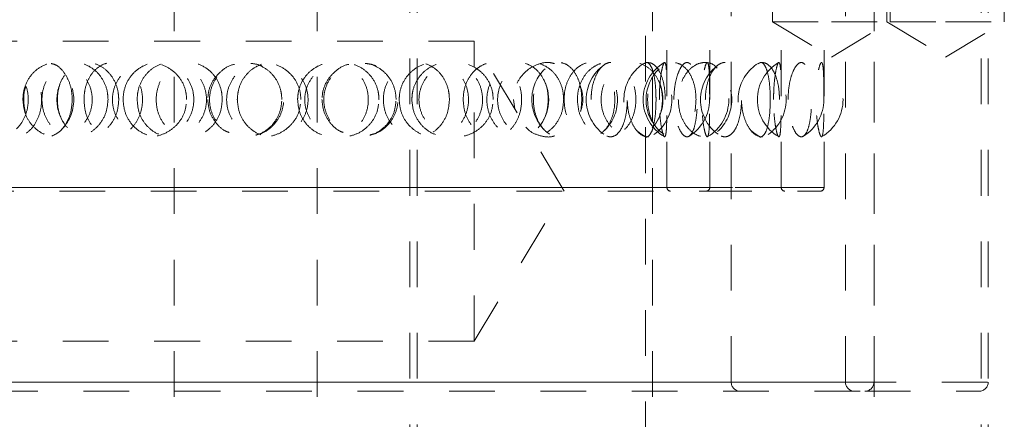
# Model space of a CAD drawing. Header units: inches. Extents: x 220 to 877, y 4 to 174.
# Tile 411 of 656: x 454.701 to 456.856, y 134.212 to 135.086. Entities that reach past the tile are written whole.
import ezdxf

# ---------------------------------------------------------------- set-up
doc = ezdxf.new("R2010")
doc.units = ezdxf.units.IN
doc.header["$LTSCALE"] = 0.5
doc.header["$MEASUREMENT"] = 0
doc.linetypes.add('HIDDEN', pattern=[0.225, 0.15, -0.075])
doc.layers.add('DSS-M-S', color=53, linetype='Continuous')
doc.layers.add('SVD-M-S', color=8, linetype='Continuous')

msp = doc.modelspace()

# ---------------------------------------------------------------- linework, layer by layer
at = {"layer": 'DSS-M-S', "linetype": 'HIDDEN', "lineweight": 18}
for p, q in [((456.11749, 134.7186), (456.11749, 138.70285)), ((456.36749, 134.7186), (456.36749, 138.70285)), ((456.21124, 134.7186), (456.21124, 138.46072)), ((456.46124, 134.7186), (456.46124, 138.46072)), ((456.25812, 134.29322), (456.25812, 138.44072)), ((456.50812, 134.29322), (456.50812, 138.44072)), ((455.03937, 135.96072), (455.03937, 133.46072)), ((455.35187, 133.46072), (455.35187, 135.96072)), ((456.34875, 135.96072), (456.34875, 135.08072)), ((456.57062, 134.29322), (456.57062, 135.96072)), ((456.57062, 133.46072), (456.57062, 135.96072)), ((456.59875, 135.96072), (456.59875, 135.08072)), ((456.60575, 135.08072), (456.60575, 135.96072)), ((456.85575, 135.08072), (456.85575, 135.96072)), ((455.55512, 135.40072), (455.55512, 133.46072)), ((456.08612, 133.46072), (456.08612, 135.40072)), ((456.80512, 135.40072), (456.80512, 133.46072)), ((456.34875, 135.08072), (456.47725, 135.08072)), ((456.34875, 135.08072), (456.47725, 135.00351)), ((456.47725, 135.08072), (456.60575, 135.08072)), ((456.47725, 135.00351), (456.60575, 135.08072)), ((456.59875, 135.08072), (456.72725, 135.00351)), ((456.60575, 135.08072), (456.72725, 135.08072)), ((456.72725, 135.08072), (456.85575, 135.08072)), ((456.72725, 135.00351), (456.85575, 135.08072)), ((455.69562, 135.03882), (453.19562, 135.03882)), ((455.69562, 134.38262), (455.69562, 135.03882)), ((455.89276, 134.71072), (455.69562, 135.03882)), ((455.78145, 134.91072), (455.78471, 134.89055)), ((456.05241, 134.84273), (456.05753, 134.83822)), ((456.05753, 134.83822), (456.06713, 134.83131)), ((456.30241, 134.84273), (456.30753, 134.83822)), ((456.30753, 134.83822), (456.31713, 134.83131)), ((456.2108, 134.7186), (454.18044, 134.7186)), ((456.11706, 134.7186), (454.27418, 134.7186)), ((456.4608, 134.7186), (454.43044, 134.7186)), ((456.36706, 134.7186), (454.52418, 134.7186)), ((454.18787, 134.71072), (456.20337, 134.71072)), ((455.69562, 134.38262), (455.89276, 134.71072)), ((456.20337, 134.71072), (456.45337, 134.71072)), ((453.19562, 134.38262), (455.69562, 134.38262)), ((456.56885, 134.29322), (453.82238, 134.29322)), ((456.81885, 134.29322), (454.07238, 134.29322)), ((456.25768, 134.29322), (454.13355, 134.29322)), ((456.50768, 134.29322), (454.38355, 134.29322)), ((453.84062, 134.27322), (456.55062, 134.27322)), ((456.55062, 134.27322), (456.80062, 134.27322))]:
    msp.add_line(p, q, dxfattribs=at)
for centre, radius, start, end in [((454.7257, 134.91072), 0.09375, 313.91497, 46.07679), ((455.91554, 134.91072), 0.09375, 133.78804, 180), ((456.03458, 134.91072), 0.09375, 125.68549, 180), ((455.91554, 134.91072), 0.09375, 311.82247, 48.00766), ((456.11695, 134.91072), 0.09375, 122.22821, 216.89564), ((456.15906, 134.91072), 0.09375, 120.36347, 180), ((456.16554, 134.91072), 0.09375, 133.78804, 180), ((456.03458, 134.91072), 0.09375, 305.28656, 54.85423), ((456.11695, 134.91072), 0.09375, 301.91663, 58.05065), ((456.28458, 134.91072), 0.09375, 125.68549, 180), ((456.15906, 134.91072), 0.09375, 300.52222, 59.60453), ((456.16554, 134.91072), 0.09375, 311.82247, 48.00766), ((456.36695, 134.91072), 0.09375, 122.22821, 216.89564), ((456.40906, 134.91072), 0.09375, 120.36347, 180), ((456.28458, 134.91072), 0.09375, 305.28656, 54.85423), ((456.36695, 134.91072), 0.09375, 301.91663, 58.05065), ((456.40906, 134.91072), 0.09375, 300.52222, 59.60453), ((454.8762, 134.91072), 0.09375, 145.50835, 180), ((455.76503, 134.91072), 0.09375, 324.82754, 34.34241), ((456.01503, 134.91072), 0.09375, 324.82754, 34.34241), ((454.8762, 134.91072), 0.09375, 180, 214.33249), ((455.91554, 134.91072), 0.09375, 180, 225.7375), ((456.03458, 134.91072), 0.09375, 180, 233.87911), ((456.15906, 134.91072), 0.09375, 180, 239.42004), ((456.16554, 134.91072), 0.09375, 180, 225.7375), ((456.28458, 134.91072), 0.09375, 180, 233.87911), ((456.40906, 134.91072), 0.09375, 180, 239.42004), ((456.12537, 134.7186), 0.00787, 180, 270), ((456.20337, 134.7186), 0.00787, 270, 0), ((456.37537, 134.7186), 0.00787, 180, 270), ((456.45337, 134.7186), 0.00787, 270, 0), ((456.27812, 134.29322), 0.02, 180, 270), ((456.52812, 134.29322), 0.02, 180, 270), ((456.55062, 134.29322), 0.02, 270, 0), ((456.80062, 134.29322), 0.02, 270, 0)]:
    msp.add_arc(centre, radius, start, end, dxfattribs=at)
for points, knots in [([(454.59174, 134.91072), (454.59242, 134.90145), (454.59378, 134.88289), (454.60453, 134.85823), (454.62057, 134.83977), (454.64067, 134.82967), (454.66228, 134.82876), (454.68313, 134.8367), (454.7011, 134.85255), (454.7142, 134.87484), (454.72066, 134.90149), (454.7193, 134.9296), (454.71003, 134.95574), (454.69409, 134.97655), (454.67385, 134.98951), (454.65207, 134.99339), (454.63126, 134.98823), (454.61332, 134.9748), (454.5999, 134.9544), (454.59277, 134.93184), (454.59203, 134.91677), (454.59174, 134.91072)], [0, 0, 0, 0, 0.0552249, 0.1104704, 0.165214, 0.2186361, 0.2707982, 0.3223731, 0.3742905, 0.4272857, 0.4816, 0.5369225, 0.5925461, 0.647628, 0.7015034, 0.7540234, 0.805689, 0.857398, 0.9099917, 0.9638893, 1, 1, 1, 1]), ([(454.63781, 134.91072), (454.63835, 134.90174), (454.63943, 134.88377), (454.64791, 134.85982), (454.66071, 134.84136), (454.6774, 134.83037), (454.69636, 134.82834), (454.71549, 134.83585), (454.73222, 134.85216), (454.74418, 134.87521), (454.74977, 134.902), (454.74849, 134.92936), (454.74076, 134.95446), (454.72759, 134.97487), (454.71048, 134.98846), (454.6914, 134.99349), (454.67264, 134.98905), (454.65639, 134.9754), (454.64457, 134.95424), (454.63862, 134.93134), (454.63803, 134.91645), (454.63781, 134.91072)], [0, 0, 0, 0, 0.05221572, 0.10441149, 0.15705743, 0.21086104, 0.26571001, 0.32108448, 0.37626637, 0.43057977, 0.48367794, 0.53577566, 0.58757998, 0.63991837, 0.69333725, 0.74788998, 0.80316854, 0.85849364, 0.91314705, 0.96664291, 1, 1, 1, 1]), ([(454.70803, 134.91072), (454.70881, 134.90174), (454.71038, 134.88377), (454.72258, 134.85982), (454.74077, 134.84136), (454.7641, 134.83037), (454.7901, 134.82834), (454.81583, 134.83585), (454.83796, 134.85216), (454.85358, 134.87521), (454.86082, 134.902), (454.85917, 134.92936), (454.84912, 134.95446), (454.83186, 134.97487), (454.80914, 134.98846), (454.78335, 134.99349), (454.75749, 134.98905), (454.73467, 134.9754), (454.71779, 134.95424), (454.7092, 134.93134), (454.70835, 134.91645), (454.70803, 134.91072)], [0, 0, 0, 0, 0.0522157, 0.1044115, 0.1570574, 0.210861, 0.26571, 0.3210845, 0.3762664, 0.4305798, 0.4836779, 0.5357757, 0.58758, 0.6399184, 0.6933372, 0.74789, 0.8031685, 0.8584936, 0.913147, 0.9666429, 1, 1, 1, 1]), ([(454.89433, 134.91072), (454.89347, 134.90145), (454.89176, 134.88289), (454.87844, 134.85823), (454.85903, 134.83977), (454.83545, 134.82967), (454.81096, 134.82876), (454.78812, 134.8367), (454.76903, 134.85255), (454.75545, 134.87484), (454.74885, 134.90149), (454.75023, 134.9296), (454.75974, 134.95574), (454.7764, 134.97655), (454.79819, 134.98951), (454.82242, 134.99339), (454.84639, 134.98823), (454.86775, 134.9748), (454.88415, 134.9544), (454.89304, 134.93184), (454.89396, 134.91677), (454.89433, 134.91072)], [0, 0, 0, 0, 0.0552249, 0.1104704, 0.165214, 0.2186361, 0.2707982, 0.3223731, 0.3742905, 0.4272857, 0.4816, 0.5369225, 0.5925461, 0.647628, 0.7015034, 0.7540234, 0.805689, 0.857398, 0.9099917, 0.9638893, 1, 1, 1, 1]), ([(454.76992, 134.98956), (454.77306, 134.98889), (454.78204, 134.98696), (454.7956, 134.97453), (454.80815, 134.95447), (454.81501, 134.93183), (454.81572, 134.91677), (454.81601, 134.91072)], [0, 0, 0, 0, 0.1252189, 0.358011, 0.5947859, 0.837431, 1, 1, 1, 1]), ([(454.91785, 134.91072), (454.91708, 134.90174), (454.91555, 134.88377), (454.90376, 134.85982), (454.88653, 134.84136), (454.86504, 134.83037), (454.84184, 134.82834), (454.81966, 134.83585), (454.80117, 134.85216), (454.78844, 134.87521), (454.78262, 134.902), (454.78394, 134.92936), (454.79205, 134.95446), (454.80622, 134.97487), (454.82536, 134.98846), (454.84779, 134.99349), (454.87105, 134.98905), (454.89226, 134.9754), (454.90836, 134.95424), (454.91671, 134.93134), (454.91753, 134.91645), (454.91785, 134.91072)], [0, 0, 0, 0, 0.0522157, 0.1044115, 0.1570574, 0.210861, 0.26571, 0.3210845, 0.3762664, 0.4305798, 0.4836779, 0.5357757, 0.58758, 0.6399184, 0.6933372, 0.74789, 0.8031685, 0.8584936, 0.913147, 0.9666429, 1, 1, 1, 1]), ([(454.84174, 134.91072), (454.84242, 134.90145), (454.84378, 134.88289), (454.85453, 134.85823), (454.87057, 134.83977), (454.89067, 134.82967), (454.91228, 134.82876), (454.93313, 134.8367), (454.9511, 134.85255), (454.9642, 134.87484), (454.97066, 134.90149), (454.9693, 134.9296), (454.96003, 134.95574), (454.94409, 134.97655), (454.92385, 134.98951), (454.90207, 134.99339), (454.88126, 134.98823), (454.86332, 134.9748), (454.8499, 134.9544), (454.84277, 134.93184), (454.84203, 134.91677), (454.84174, 134.91072)], [0, 0, 0, 0, 0.0552249, 0.1104704, 0.165214, 0.2186361, 0.2707982, 0.3223731, 0.3742905, 0.4272857, 0.4816, 0.5369225, 0.5925461, 0.647628, 0.7015034, 0.7540234, 0.805689, 0.857398, 0.9099917, 0.9638893, 1, 1, 1, 1]), ([(455.06641, 134.91072), (455.06552, 134.90174), (455.06375, 134.88377), (455.05001, 134.85982), (455.02978, 134.84136), (455.00424, 134.83037), (454.97628, 134.82834), (454.94914, 134.83585), (454.9262, 134.85216), (454.91022, 134.87521), (454.90287, 134.902), (454.90454, 134.92936), (454.91476, 134.95446), (454.93249, 134.97487), (454.95616, 134.98846), (454.98349, 134.99349), (455.01142, 134.98905), (455.03653, 134.9754), (455.05539, 134.95424), (455.06509, 134.93134), (455.06604, 134.91645), (455.06641, 134.91072)], [0, 0, 0, 0, 0.0522157, 0.1044115, 0.1570574, 0.210861, 0.26571, 0.3210845, 0.3762664, 0.4305798, 0.4836779, 0.5357757, 0.58758, 0.6399184, 0.6933372, 0.74789, 0.8031685, 0.8584936, 0.913147, 0.9666429, 1, 1, 1, 1]), ([(454.92726, 134.91072), (454.92812, 134.90145), (454.92985, 134.88289), (454.9434, 134.85823), (454.96341, 134.83977), (454.98812, 134.82967), (455.01429, 134.82876), (455.03917, 134.8367), (455.06033, 134.85255), (455.0756, 134.87484), (455.08309, 134.90149), (455.08151, 134.9296), (455.07076, 134.95574), (455.05211, 134.97655), (455.02814, 134.98951), (455.00198, 134.99339), (454.9766, 134.98823), (454.95439, 134.9748), (454.93758, 134.9544), (454.92857, 134.93184), (454.92763, 134.91677), (454.92726, 134.91072)], [0, 0, 0, 0, 0.0552249, 0.1104704, 0.165214, 0.2186361, 0.2707982, 0.3223731, 0.3742905, 0.4272857, 0.4816, 0.5369225, 0.5925461, 0.647628, 0.7015034, 0.7540234, 0.805689, 0.857398, 0.9099917, 0.9638893, 1, 1, 1, 1]), ([(454.95803, 134.91072), (454.95881, 134.90174), (454.96038, 134.88377), (454.97258, 134.85982), (454.99077, 134.84136), (455.0141, 134.83037), (455.0401, 134.82834), (455.06583, 134.83585), (455.08796, 134.85216), (455.10358, 134.87521), (455.11082, 134.902), (455.10917, 134.92936), (455.09912, 134.95446), (455.08186, 134.97487), (455.05914, 134.98846), (455.03335, 134.99349), (455.00749, 134.98905), (454.98467, 134.9754), (454.96779, 134.95424), (454.9592, 134.93134), (454.95835, 134.91645), (454.95803, 134.91072)], [0, 0, 0, 0, 0.0522157, 0.1044115, 0.1570574, 0.210861, 0.26571, 0.3210845, 0.3762664, 0.4305798, 0.4836779, 0.5357757, 0.58758, 0.6399184, 0.6933372, 0.74789, 0.8031685, 0.8584936, 0.913147, 0.9666429, 1, 1, 1, 1]), ([(455.14433, 134.91072), (455.14347, 134.90145), (455.14176, 134.88289), (455.12844, 134.85823), (455.10903, 134.83977), (455.08545, 134.82967), (455.06096, 134.82876), (455.03812, 134.8367), (455.01903, 134.85255), (455.00545, 134.87484), (454.99885, 134.90149), (455.00023, 134.9296), (455.00974, 134.95574), (455.0264, 134.97655), (455.04819, 134.98951), (455.07242, 134.99339), (455.09639, 134.98823), (455.11775, 134.9748), (455.13415, 134.9544), (455.14304, 134.93184), (455.14396, 134.91677), (455.14433, 134.91072)], [0, 0, 0, 0, 0.0552249, 0.1104704, 0.165214, 0.2186361, 0.2707982, 0.3223731, 0.3742905, 0.4272857, 0.4816, 0.5369225, 0.5925461, 0.647628, 0.7015034, 0.7540234, 0.805689, 0.857398, 0.9099917, 0.9638893, 1, 1, 1, 1]), ([(455.17132, 134.98793), (455.17042, 134.98781), (455.16012, 134.98633), (455.14278, 134.9748), (455.12361, 134.9544), (455.11389, 134.93132), (455.11293, 134.91644), (455.11256, 134.91072)], [0, 0, 0, 0, 0.02629623, 0.29998348, 0.57034791, 0.83498613, 1, 1, 1, 1]), ([(455.27475, 134.91072), (455.27385, 134.90145), (455.27205, 134.88289), (455.25796, 134.85823), (455.23725, 134.83977), (455.2118, 134.82967), (455.18503, 134.82876), (455.15974, 134.8367), (455.13834, 134.85255), (455.12297, 134.87484), (455.11546, 134.90149), (455.11703, 134.9296), (455.12784, 134.95574), (455.14664, 134.97655), (455.17093, 134.98951), (455.1976, 134.99339), (455.22365, 134.98823), (455.24657, 134.9748), (455.264, 134.9544), (455.27338, 134.93184), (455.27436, 134.91677), (455.27475, 134.91072)], [0, 0, 0, 0, 0.0552249, 0.1104704, 0.165214, 0.2186361, 0.2707982, 0.3223731, 0.3742905, 0.4272857, 0.4816, 0.5369225, 0.5925461, 0.647628, 0.7015034, 0.7540234, 0.805689, 0.857398, 0.9099917, 0.9638893, 1, 1, 1, 1]), ([(455.31641, 134.91072), (455.31552, 134.90174), (455.31375, 134.88377), (455.30001, 134.85982), (455.27978, 134.84136), (455.25424, 134.83037), (455.22628, 134.82834), (455.19914, 134.83585), (455.1762, 134.85216), (455.16022, 134.87521), (455.15287, 134.902), (455.15454, 134.92936), (455.16476, 134.95446), (455.18249, 134.97487), (455.20616, 134.98846), (455.23349, 134.99349), (455.26142, 134.98905), (455.28653, 134.9754), (455.30539, 134.95424), (455.31509, 134.93134), (455.31604, 134.91645), (455.31641, 134.91072)], [0, 0, 0, 0, 0.0522157, 0.1044115, 0.1570574, 0.210861, 0.26571, 0.3210845, 0.3762664, 0.4305798, 0.4836779, 0.5357757, 0.58758, 0.6399184, 0.6933372, 0.74789, 0.8031685, 0.8584936, 0.913147, 0.9666429, 1, 1, 1, 1]), ([(455.17726, 134.91072), (455.17812, 134.90145), (455.17985, 134.88289), (455.1934, 134.85823), (455.21341, 134.83977), (455.23812, 134.82967), (455.26429, 134.82876), (455.28917, 134.8367), (455.31033, 134.85255), (455.3256, 134.87484), (455.33309, 134.90149), (455.33151, 134.9296), (455.32076, 134.95574), (455.30211, 134.97655), (455.27814, 134.98951), (455.25198, 134.99339), (455.2266, 134.98823), (455.20439, 134.9748), (455.18758, 134.9544), (455.17857, 134.93184), (455.17763, 134.91677), (455.17726, 134.91072)], [0, 0, 0, 0, 0.0552249, 0.1104704, 0.165214, 0.2186361, 0.2707982, 0.3223731, 0.3742905, 0.4272857, 0.4816, 0.5369225, 0.5925461, 0.647628, 0.7015034, 0.7540234, 0.805689, 0.857398, 0.9099917, 0.9638893, 1, 1, 1, 1]), ([(455.21786, 134.83374), (455.22238, 134.83473), (455.23618, 134.83776), (455.25546, 134.85247), (455.27214, 134.87513), (455.27977, 134.90202), (455.27803, 134.92934), (455.26741, 134.95452), (455.249, 134.97464), (455.22781, 134.98748), (455.21278, 134.98934), (455.2069, 134.99007)], [0, 0, 0, 0, 0.0619672, 0.1892731, 0.3145754, 0.4370741, 0.5572647, 0.6767785, 0.7975244, 0.920763, 1, 1, 1, 1]), ([(455.30918, 134.91072), (455.31008, 134.90145), (455.31187, 134.88289), (455.32588, 134.85823), (455.34639, 134.83977), (455.37145, 134.82967), (455.39765, 134.82876), (455.42226, 134.8367), (455.44295, 134.85255), (455.45776, 134.87484), (455.46497, 134.90149), (455.46346, 134.9296), (455.45307, 134.95574), (455.43495, 134.97655), (455.4114, 134.98951), (455.38537, 134.99339), (455.3598, 134.98823), (455.33717, 134.9748), (455.31988, 134.9544), (455.31054, 134.93184), (455.30957, 134.91677), (455.30918, 134.91072)], [0, 0, 0, 0, 0.0552249, 0.1104704, 0.165214, 0.2186361, 0.2707982, 0.3223731, 0.3742905, 0.4272857, 0.4816, 0.5369225, 0.5925461, 0.647628, 0.7015034, 0.7540234, 0.805689, 0.857398, 0.9099917, 0.9638893, 1, 1, 1, 1]), ([(455.48732, 134.91072), (455.48646, 134.90174), (455.48475, 134.88377), (455.47144, 134.85982), (455.4517, 134.84136), (455.42653, 134.83037), (455.39865, 134.82834), (455.37124, 134.83585), (455.34781, 134.85216), (455.33135, 134.87521), (455.32374, 134.902), (455.32547, 134.92936), (455.33604, 134.95446), (455.35426, 134.97487), (455.37835, 134.98846), (455.40587, 134.99349), (455.43364, 134.98905), (455.45831, 134.9754), (455.47666, 134.95424), (455.48604, 134.93134), (455.48696, 134.91645), (455.48732, 134.91072)], [0, 0, 0, 0, 0.0522157, 0.1044115, 0.1570574, 0.210861, 0.26571, 0.3210845, 0.3762664, 0.4305798, 0.4836779, 0.5357757, 0.58758, 0.6399184, 0.6933372, 0.74789, 0.8031685, 0.8584936, 0.913147, 0.9666429, 1, 1, 1, 1]), ([(455.42132, 134.98793), (455.42042, 134.98781), (455.41012, 134.98633), (455.39278, 134.9748), (455.37361, 134.9544), (455.36389, 134.93132), (455.36293, 134.91644), (455.36256, 134.91072)], [0, 0, 0, 0, 0.0262962, 0.2999835, 0.5703479, 0.8349861, 1, 1, 1, 1]), ([(455.52475, 134.91072), (455.52385, 134.90145), (455.52205, 134.88289), (455.50796, 134.85823), (455.48725, 134.83977), (455.4618, 134.82967), (455.43503, 134.82876), (455.40974, 134.8367), (455.38834, 134.85255), (455.37297, 134.87484), (455.36546, 134.90149), (455.36703, 134.9296), (455.37784, 134.95574), (455.39664, 134.97655), (455.42093, 134.98951), (455.4476, 134.99339), (455.47365, 134.98823), (455.49657, 134.9748), (455.514, 134.9544), (455.52338, 134.93184), (455.52436, 134.91677), (455.52475, 134.91072)], [0, 0, 0, 0, 0.0552249, 0.1104704, 0.165214, 0.2186361, 0.2707982, 0.3223731, 0.3742905, 0.4272857, 0.4816, 0.5369225, 0.5925461, 0.647628, 0.7015034, 0.7540234, 0.805689, 0.857398, 0.9099917, 0.9638893, 1, 1, 1, 1]), ([(455.46786, 134.83374), (455.47238, 134.83473), (455.48618, 134.83776), (455.50546, 134.85247), (455.52214, 134.87513), (455.52977, 134.90202), (455.52803, 134.92934), (455.51741, 134.95452), (455.499, 134.97464), (455.47781, 134.98748), (455.46278, 134.98934), (455.4569, 134.99007)], [0, 0, 0, 0, 0.0619672, 0.1892731, 0.3145754, 0.4370741, 0.5572647, 0.6767785, 0.7975244, 0.920763, 1, 1, 1, 1]), ([(455.64148, 134.91072), (455.64069, 134.90145), (455.63911, 134.88289), (455.62669, 134.85823), (455.60827, 134.83977), (455.58536, 134.82967), (455.56093, 134.82876), (455.53756, 134.8367), (455.51756, 134.85255), (455.50305, 134.87484), (455.49593, 134.90149), (455.49742, 134.9296), (455.50766, 134.95574), (455.52534, 134.97655), (455.54794, 134.98951), (455.57244, 134.99339), (455.59606, 134.98823), (455.61658, 134.9748), (455.63203, 134.9544), (455.64028, 134.93184), (455.64114, 134.91677), (455.64148, 134.91072)], [0, 0, 0, 0, 0.0552249, 0.1104704, 0.165214, 0.2186361, 0.2707982, 0.3223731, 0.3742905, 0.4272857, 0.4816, 0.5369225, 0.5925461, 0.647628, 0.7015034, 0.7540234, 0.805689, 0.857398, 0.9099917, 0.9638893, 1, 1, 1, 1]), ([(455.53145, 134.91072), (455.53229, 134.90174), (455.53398, 134.88377), (455.54703, 134.85982), (455.56618, 134.84136), (455.59022, 134.83037), (455.61637, 134.82834), (455.64158, 134.83585), (455.66276, 134.85216), (455.67743, 134.87521), (455.68417, 134.902), (455.68263, 134.92936), (455.67327, 134.95446), (455.65696, 134.97487), (455.63508, 134.98846), (455.60964, 134.99349), (455.58347, 134.98905), (455.5598, 134.9754), (455.54193, 134.95424), (455.5327, 134.93134), (455.53179, 134.91645), (455.53145, 134.91072)], [0, 0, 0, 0, 0.0522157, 0.1044115, 0.1570574, 0.210861, 0.26571, 0.3210845, 0.3762664, 0.4305798, 0.4836779, 0.5357757, 0.58758, 0.6399184, 0.6933372, 0.74789, 0.8031685, 0.8584936, 0.913147, 0.9666429, 1, 1, 1, 1]), ([(455.55918, 134.91072), (455.56008, 134.90145), (455.56187, 134.88289), (455.57588, 134.85823), (455.59639, 134.83977), (455.62145, 134.82967), (455.64765, 134.82876), (455.67226, 134.8367), (455.69295, 134.85255), (455.70776, 134.87484), (455.71497, 134.90149), (455.71346, 134.9296), (455.70307, 134.95574), (455.68495, 134.97655), (455.6614, 134.98951), (455.63537, 134.99339), (455.6098, 134.98823), (455.58717, 134.9748), (455.56988, 134.9544), (455.56054, 134.93184), (455.55957, 134.91677), (455.55918, 134.91072)], [0, 0, 0, 0, 0.0552249, 0.1104704, 0.165214, 0.2186361, 0.2707982, 0.3223731, 0.3742905, 0.4272857, 0.4816, 0.5369225, 0.5925461, 0.647628, 0.7015034, 0.7540234, 0.805689, 0.857398, 0.9099917, 0.9638893, 1, 1, 1, 1]), ([(455.73732, 134.91072), (455.73646, 134.90174), (455.73475, 134.88377), (455.72144, 134.85982), (455.7017, 134.84136), (455.67653, 134.83037), (455.64865, 134.82834), (455.62124, 134.83585), (455.59781, 134.85216), (455.58135, 134.87521), (455.57374, 134.902), (455.57547, 134.92936), (455.58604, 134.95446), (455.60426, 134.97487), (455.62835, 134.98846), (455.65587, 134.99349), (455.68364, 134.98905), (455.70831, 134.9754), (455.72666, 134.95424), (455.73604, 134.93134), (455.73696, 134.91645), (455.73732, 134.91072)], [0, 0, 0, 0, 0.0522157, 0.1044115, 0.1570574, 0.210861, 0.26571, 0.3210845, 0.3762664, 0.4305798, 0.4836779, 0.5357757, 0.58758, 0.6399184, 0.6933372, 0.74789, 0.8031685, 0.8584936, 0.913147, 0.9666429, 1, 1, 1, 1]), ([(455.67147, 134.91072), (455.67224, 134.90145), (455.67379, 134.88289), (455.68584, 134.85823), (455.70331, 134.83977), (455.72438, 134.82967), (455.74608, 134.82876), (455.76616, 134.8367), (455.78281, 134.85255), (455.79458, 134.87484), (455.80028, 134.90149), (455.79909, 134.9296), (455.79087, 134.95574), (455.7764, 134.97655), (455.75734, 134.98951), (455.73595, 134.99339), (455.71462, 134.98823), (455.69548, 134.9748), (455.68069, 134.9544), (455.67264, 134.93184), (455.6718, 134.91677), (455.67147, 134.91072)], [0, 0, 0, 0, 0.0552249, 0.1104704, 0.165214, 0.2186361, 0.2707982, 0.3223731, 0.3742905, 0.4272857, 0.4816, 0.5369225, 0.5925461, 0.647628, 0.7015034, 0.7540234, 0.805689, 0.857398, 0.9099917, 0.9638893, 1, 1, 1, 1]), ([(455.85779, 134.91072), (455.85711, 134.90174), (455.85576, 134.88377), (455.84518, 134.85982), (455.82934, 134.84136), (455.80889, 134.83037), (455.7859, 134.82834), (455.76297, 134.83585), (455.74311, 134.85216), (455.72901, 134.87521), (455.72245, 134.902), (455.72395, 134.92936), (455.73304, 134.95446), (455.74859, 134.97487), (455.76895, 134.98846), (455.79189, 134.99349), (455.8147, 134.98905), (455.83467, 134.9754), (455.84934, 134.95424), (455.85677, 134.93134), (455.8575, 134.91645), (455.85779, 134.91072)], [0, 0, 0, 0, 0.0522157, 0.1044115, 0.1570574, 0.210861, 0.26571, 0.3210845, 0.3762664, 0.4305798, 0.4836779, 0.5357757, 0.58758, 0.6399184, 0.6933372, 0.74789, 0.8031685, 0.8584936, 0.913147, 0.9666429, 1, 1, 1, 1]), ([(455.89148, 134.91072), (455.89069, 134.90145), (455.88911, 134.88289), (455.87669, 134.85823), (455.85827, 134.83977), (455.83536, 134.82967), (455.81093, 134.82876), (455.78756, 134.8367), (455.76756, 134.85255), (455.75305, 134.87484), (455.74593, 134.90149), (455.74742, 134.9296), (455.75766, 134.95574), (455.77534, 134.97655), (455.79794, 134.98951), (455.82244, 134.99339), (455.84606, 134.98823), (455.86658, 134.9748), (455.88203, 134.9544), (455.89028, 134.93184), (455.89114, 134.91677), (455.89148, 134.91072)], [0, 0, 0, 0, 0.0552249, 0.1104704, 0.165214, 0.2186361, 0.2707982, 0.3223731, 0.3742905, 0.4272857, 0.4816, 0.5369225, 0.5925461, 0.647628, 0.7015034, 0.7540234, 0.805689, 0.857398, 0.9099917, 0.9638893, 1, 1, 1, 1]), ([(455.87137, 134.98959), (455.8675, 134.99056), (455.85521, 134.99364), (455.83341, 134.98873), (455.80982, 134.97549), (455.79192, 134.95422), (455.7827, 134.93135), (455.78179, 134.91645), (455.78145, 134.91072)], [0, 0, 0, 0, 0.0917074, 0.290863, 0.4901862, 0.6870894, 0.8798223, 1, 1, 1, 1]), ([(455.93112, 134.91072), (455.93058, 134.90145), (455.92949, 134.88289), (455.92089, 134.85823), (455.90793, 134.83977), (455.89152, 134.82967), (455.87367, 134.82876), (455.85625, 134.8367), (455.8411, 134.85255), (455.82998, 134.87484), (455.82447, 134.90149), (455.82563, 134.9296), (455.83353, 134.95574), (455.84703, 134.97655), (455.86403, 134.98951), (455.88212, 134.99339), (455.89923, 134.98823), (455.91381, 134.9748), (455.9246, 134.9544), (455.9303, 134.93184), (455.93089, 134.91677), (455.93112, 134.91072)], [0, 0, 0, 0, 0.0552249, 0.1104704, 0.165214, 0.2186361, 0.2707982, 0.3223731, 0.3742905, 0.4272857, 0.4816, 0.5369225, 0.5925461, 0.647628, 0.7015034, 0.7540234, 0.805689, 0.857398, 0.9099917, 0.9638893, 1, 1, 1, 1]), ([(455.89227, 134.91072), (455.89292, 134.90174), (455.89422, 134.88377), (455.90425, 134.85982), (455.91879, 134.84136), (455.9368, 134.83037), (455.95603, 134.82834), (455.97421, 134.83585), (455.98921, 134.85216), (455.99944, 134.87521), (456.00409, 134.902), (456.00303, 134.92936), (455.99655, 134.95446), (455.98513, 134.97487), (455.96956, 134.98846), (455.95112, 134.99349), (455.93178, 134.98905), (455.91397, 134.9754), (455.90034, 134.95424), (455.89324, 134.93134), (455.89254, 134.91645), (455.89227, 134.91072)], [0, 0, 0, 0, 0.0522157, 0.1044115, 0.1570574, 0.210861, 0.26571, 0.3210845, 0.3762664, 0.4305798, 0.4836779, 0.5357757, 0.58758, 0.6399184, 0.6933372, 0.74789, 0.8031685, 0.8584936, 0.913147, 0.9666429, 1, 1, 1, 1]), ([(455.92147, 134.91072), (455.92224, 134.90145), (455.92379, 134.88289), (455.93584, 134.85823), (455.95331, 134.83977), (455.97438, 134.82967), (455.99608, 134.82876), (456.01616, 134.8367), (456.03281, 134.85255), (456.04458, 134.87484), (456.05028, 134.90149), (456.04909, 134.9296), (456.04087, 134.95574), (456.0264, 134.97655), (456.00734, 134.98951), (455.98595, 134.99339), (455.96462, 134.98823), (455.94548, 134.9748), (455.93069, 134.9544), (455.92264, 134.93184), (455.9218, 134.91677), (455.92147, 134.91072)], [0, 0, 0, 0, 0.0552249, 0.1104704, 0.165214, 0.2186361, 0.2707982, 0.3223731, 0.3742905, 0.4272857, 0.4816, 0.5369225, 0.5925461, 0.647628, 0.7015034, 0.7540234, 0.805689, 0.857398, 0.9099917, 0.9638893, 1, 1, 1, 1]), ([(455.95147, 134.91072), (455.95199, 134.90145), (455.95303, 134.88289), (455.96104, 134.85823), (455.97244, 134.83977), (455.98588, 134.82967), (455.99933, 134.82876), (456.01141, 134.8367), (456.02113, 134.85255), (456.02785, 134.87484), (456.03104, 134.90149), (456.03038, 134.9296), (456.02575, 134.95574), (456.01742, 134.97655), (456.00615, 134.98951), (455.9931, 134.99339), (455.9797, 134.98823), (455.96735, 134.9748), (455.95763, 134.9544), (455.95226, 134.93184), (455.9517, 134.91677), (455.95147, 134.91072)], [0, 0, 0, 0, 0.0552249, 0.1104704, 0.165214, 0.2186361, 0.2707982, 0.3223731, 0.3742905, 0.4272857, 0.4816, 0.5369225, 0.5925461, 0.647628, 0.7015034, 0.7540234, 0.805689, 0.857398, 0.9099917, 0.9638893, 1, 1, 1, 1]), ([(456.10779, 134.91072), (456.10711, 134.90174), (456.10576, 134.88377), (456.09518, 134.85982), (456.07934, 134.84136), (456.05889, 134.83037), (456.0359, 134.82834), (456.01297, 134.83585), (455.99311, 134.85216), (455.97901, 134.87521), (455.97245, 134.902), (455.97395, 134.92936), (455.98304, 134.95446), (455.99859, 134.97487), (456.01895, 134.98846), (456.04189, 134.99349), (456.0647, 134.98905), (456.08467, 134.9754), (456.09934, 134.95424), (456.10677, 134.93134), (456.1075, 134.91645), (456.10779, 134.91072)], [0, 0, 0, 0, 0.0522157, 0.1044115, 0.1570574, 0.210861, 0.26571, 0.3210845, 0.3762664, 0.4305798, 0.4836779, 0.5357757, 0.58758, 0.6399184, 0.6933372, 0.74789, 0.8031685, 0.8584936, 0.913147, 0.9666429, 1, 1, 1, 1]), ([(456.11376, 134.91072), (456.11338, 134.90174), (456.11262, 134.88377), (456.10661, 134.85982), (456.09741, 134.84136), (456.08521, 134.83037), (456.0711, 134.82834), (456.05661, 134.83585), (456.04374, 134.85216), (456.03445, 134.87521), (456.03007, 134.902), (456.03107, 134.92936), (456.03711, 134.95446), (456.04732, 134.97487), (456.06042, 134.98846), (456.07481, 134.99349), (456.08872, 134.98905), (456.10053, 134.9754), (456.10898, 134.95424), (456.11319, 134.93134), (456.1136, 134.91645), (456.11376, 134.91072)], [0, 0, 0, 0, 0.0522157, 0.1044115, 0.1570574, 0.210861, 0.26571, 0.3210845, 0.3762664, 0.4305798, 0.4836779, 0.5357757, 0.58758, 0.6399184, 0.6933372, 0.74789, 0.8031685, 0.8584936, 0.913147, 0.9666429, 1, 1, 1, 1]), ([(456.06745, 134.98936), (456.06933, 134.99055), (456.07398, 134.99349), (456.08073, 134.98802), (456.08685, 134.97485), (456.09112, 134.95438), (456.09328, 134.93184), (456.0935, 134.91677), (456.09359, 134.91072)], [0, 0, 0, 0, 0.1244764, 0.3083738, 0.4924257, 0.6796265, 0.8714685, 1, 1, 1, 1]), ([(456.18112, 134.91072), (456.18058, 134.90145), (456.17949, 134.88289), (456.17089, 134.85823), (456.15793, 134.83977), (456.14152, 134.82967), (456.12367, 134.82876), (456.10625, 134.8367), (456.0911, 134.85255), (456.07998, 134.87484), (456.07447, 134.90149), (456.07563, 134.9296), (456.08353, 134.95574), (456.09703, 134.97655), (456.11403, 134.98951), (456.13212, 134.99339), (456.14923, 134.98823), (456.16381, 134.9748), (456.1746, 134.9544), (456.1803, 134.93184), (456.18089, 134.91677), (456.18112, 134.91072)], [0, 0, 0, 0, 0.0552249, 0.1104704, 0.165214, 0.2186361, 0.2707982, 0.3223731, 0.3742905, 0.4272857, 0.4816, 0.5369225, 0.5925461, 0.647628, 0.7015034, 0.7540234, 0.805689, 0.857398, 0.9099917, 0.9638893, 1, 1, 1, 1]), ([(456.10079, 134.91072), (456.10096, 134.90145), (456.10131, 134.88289), (456.10388, 134.85823), (456.10726, 134.83977), (456.11074, 134.82967), (456.11361, 134.82876), (456.1156, 134.8367), (456.11672, 134.85255), (456.11721, 134.87484), (456.11735, 134.90149), (456.11732, 134.9296), (456.11709, 134.95574), (456.11635, 134.97655), (456.11482, 134.98951), (456.11236, 134.99339), (456.1092, 134.98823), (456.10579, 134.9748), (456.1028, 134.9544), (456.10105, 134.93184), (456.10086, 134.91677), (456.10079, 134.91072)], [0, 0, 0, 0, 0.0552249, 0.1104704, 0.165214, 0.2186361, 0.2707982, 0.3223731, 0.3742905, 0.4272857, 0.4816, 0.5369225, 0.5925461, 0.647628, 0.7015034, 0.7540234, 0.805689, 0.857398, 0.9099917, 0.9638893, 1, 1, 1, 1]), ([(456.13263, 134.91072), (456.13298, 134.90174), (456.13367, 134.88377), (456.13893, 134.85982), (456.14637, 134.84136), (456.15522, 134.83037), (456.16421, 134.82834), (456.17222, 134.83585), (456.17843, 134.85216), (456.18245, 134.87521), (456.18422, 134.902), (456.18382, 134.92936), (456.18133, 134.95446), (456.17678, 134.97487), (456.17021, 134.98846), (456.16196, 134.99349), (456.1528, 134.98905), (456.14393, 134.9754), (456.1369, 134.95424), (456.13315, 134.93134), (456.13277, 134.91645), (456.13263, 134.91072)], [0, 0, 0, 0, 0.05221572, 0.10441149, 0.15705743, 0.21086104, 0.26571001, 0.32108448, 0.37626637, 0.43057977, 0.48367794, 0.53577566, 0.58757998, 0.63991837, 0.69333725, 0.74788998, 0.80316854, 0.85849364, 0.91314705, 0.96664291, 1, 1, 1, 1]), ([(456.22748, 134.97975), (456.22481, 134.98237), (456.21707, 134.98996), (456.20101, 134.99324), (456.18181, 134.98912), (456.16397, 134.97539), (456.15034, 134.95425), (456.14324, 134.93134), (456.14254, 134.91645), (456.14227, 134.91072)], [0, 0, 0, 0, 0.0855844, 0.2482513, 0.4130824, 0.5780524, 0.7410194, 0.9005349, 1, 1, 1, 1]), ([(456.21098, 134.91072), (456.21096, 134.90174), (456.21092, 134.88377), (456.21051, 134.85982), (456.20955, 134.84136), (456.20772, 134.83037), (456.20491, 134.82834), (456.20136, 134.83585), (456.19772, 134.85216), (456.19484, 134.87521), (456.19341, 134.902), (456.19374, 134.92936), (456.19568, 134.95446), (456.19877, 134.97487), (456.20235, 134.98846), (456.20571, 134.99349), (456.20831, 134.98905), (456.20992, 134.9754), (456.2107, 134.95424), (456.21095, 134.93134), (456.21097, 134.91645), (456.21098, 134.91072)], [0, 0, 0, 0, 0.0522157, 0.1044115, 0.1570574, 0.210861, 0.26571, 0.3210845, 0.3762664, 0.4305798, 0.4836779, 0.5357757, 0.58758, 0.6399184, 0.6933372, 0.74789, 0.8031685, 0.8584936, 0.913147, 0.9666429, 1, 1, 1, 1]), ([(456.20147, 134.91072), (456.20199, 134.90145), (456.20303, 134.88289), (456.21104, 134.85823), (456.22244, 134.83977), (456.23588, 134.82967), (456.24933, 134.82876), (456.26141, 134.8367), (456.27113, 134.85255), (456.27785, 134.87484), (456.28104, 134.90149), (456.28038, 134.9296), (456.27575, 134.95574), (456.26742, 134.97655), (456.25615, 134.98951), (456.2431, 134.99339), (456.2297, 134.98823), (456.21735, 134.9748), (456.20763, 134.9544), (456.20226, 134.93184), (456.2017, 134.91677), (456.20147, 134.91072)], [0, 0, 0, 0, 0.0552249, 0.1104704, 0.165214, 0.2186361, 0.2707982, 0.3223731, 0.3742905, 0.4272857, 0.4816, 0.5369225, 0.5925461, 0.647628, 0.7015034, 0.7540234, 0.805689, 0.857398, 0.9099917, 0.9638893, 1, 1, 1, 1]), ([(456.36376, 134.91072), (456.36338, 134.90174), (456.36262, 134.88377), (456.35661, 134.85982), (456.34741, 134.84136), (456.33521, 134.83037), (456.3211, 134.82834), (456.30661, 134.83585), (456.29374, 134.85216), (456.28445, 134.87521), (456.28007, 134.902), (456.28107, 134.92936), (456.28711, 134.95446), (456.29732, 134.97487), (456.31042, 134.98846), (456.32481, 134.99349), (456.33872, 134.98905), (456.35053, 134.9754), (456.35898, 134.95424), (456.36319, 134.93134), (456.3636, 134.91645), (456.36376, 134.91072)], [0, 0, 0, 0, 0.0522157, 0.1044115, 0.1570574, 0.210861, 0.26571, 0.3210845, 0.3762664, 0.4305798, 0.4836779, 0.5357757, 0.58758, 0.6399184, 0.6933372, 0.74789, 0.8031685, 0.8584936, 0.913147, 0.9666429, 1, 1, 1, 1]), ([(456.31745, 134.98936), (456.31933, 134.99055), (456.32398, 134.99349), (456.33073, 134.98802), (456.33685, 134.97485), (456.34112, 134.95438), (456.34328, 134.93184), (456.3435, 134.91677), (456.34359, 134.91072)], [0, 0, 0, 0, 0.12447643, 0.30837381, 0.49242573, 0.67962647, 0.87146847, 1, 1, 1, 1]), ([(456.35079, 134.91072), (456.35096, 134.90145), (456.35131, 134.88289), (456.35388, 134.85823), (456.35726, 134.83977), (456.36074, 134.82967), (456.36361, 134.82876), (456.3656, 134.8367), (456.36672, 134.85255), (456.36721, 134.87484), (456.36735, 134.90149), (456.36732, 134.9296), (456.36709, 134.95574), (456.36635, 134.97655), (456.36482, 134.98951), (456.36236, 134.99339), (456.3592, 134.98823), (456.35579, 134.9748), (456.3528, 134.9544), (456.35105, 134.93184), (456.35086, 134.91677), (456.35079, 134.91072)], [0, 0, 0, 0, 0.0552249, 0.1104704, 0.165214, 0.2186361, 0.2707982, 0.3223731, 0.3742905, 0.4272857, 0.4816, 0.5369225, 0.5925461, 0.647628, 0.7015034, 0.7540234, 0.805689, 0.857398, 0.9099917, 0.9638893, 1, 1, 1, 1]), ([(456.38263, 134.91072), (456.38298, 134.90174), (456.38367, 134.88377), (456.38893, 134.85982), (456.39637, 134.84136), (456.40522, 134.83037), (456.41421, 134.82834), (456.42222, 134.83585), (456.42843, 134.85216), (456.43245, 134.87521), (456.43422, 134.902), (456.43382, 134.92936), (456.43133, 134.95446), (456.42678, 134.97487), (456.42021, 134.98846), (456.41196, 134.99349), (456.4028, 134.98905), (456.39393, 134.9754), (456.3869, 134.95424), (456.38315, 134.93134), (456.38277, 134.91645), (456.38263, 134.91072)], [0, 0, 0, 0, 0.05221572, 0.10441149, 0.15705743, 0.21086104, 0.26571001, 0.32108448, 0.37626637, 0.43057977, 0.48367794, 0.53577566, 0.58757998, 0.63991837, 0.69333725, 0.74788998, 0.80316854, 0.85849364, 0.91314705, 0.96664291, 1, 1, 1, 1]), ([(456.46098, 134.91072), (456.46096, 134.90174), (456.46092, 134.88377), (456.46051, 134.85982), (456.45955, 134.84136), (456.45772, 134.83037), (456.45491, 134.82834), (456.45136, 134.83585), (456.44772, 134.85216), (456.44484, 134.87521), (456.44341, 134.902), (456.44374, 134.92936), (456.44568, 134.95446), (456.44877, 134.97487), (456.45235, 134.98846), (456.45571, 134.99349), (456.45831, 134.98905), (456.45992, 134.9754), (456.4607, 134.95424), (456.46095, 134.93134), (456.46097, 134.91645), (456.46098, 134.91072)], [0, 0, 0, 0, 0.0522157, 0.1044115, 0.1570574, 0.210861, 0.26571, 0.3210845, 0.3762664, 0.4305798, 0.4836779, 0.5357757, 0.58758, 0.6399184, 0.6933372, 0.74789, 0.8031685, 0.8584936, 0.913147, 0.9666429, 1, 1, 1, 1]), ([(454.71413, 134.87997), (454.71265, 134.88703), (454.70935, 134.90284), (454.70972, 134.92459), (454.71314, 134.93663), (454.71417, 134.94026)], [0, 0, 0, 0, 0.3602464, 0.8070512, 1, 1, 1, 1]), ([(455.92851, 134.88521), (455.93021, 134.89084), (455.93446, 134.90492), (455.93356, 134.92495), (455.9286, 134.9368), (455.92702, 134.94058)], [0, 0, 0, 0, 0.3118978, 0.7808163, 1, 1, 1, 1]), ([(454.81601, 134.91072), (454.81535, 134.90144), (454.81402, 134.88286), (454.80376, 134.85835), (454.78916, 134.83946), (454.7773, 134.83402), (454.7715, 134.83136)], [0, 0, 0, 0, 0.253986, 0.5080669, 0.7598394, 1, 1, 1, 1]), ([(455.11256, 134.91072), (455.11343, 134.90171), (455.11519, 134.88368), (455.12921, 134.86016), (455.14459, 134.84447), (455.15613, 134.84007), (455.1592, 134.8389)], [0, 0, 0, 0, 0.2964048, 0.5926965, 0.8915435, 1, 1, 1, 1]), ([(455.36256, 134.91072), (455.36343, 134.90171), (455.36519, 134.88368), (455.37921, 134.86016), (455.39459, 134.84447), (455.40613, 134.84007), (455.4092, 134.8389)], [0, 0, 0, 0, 0.2964048, 0.5926965, 0.8915435, 1, 1, 1, 1]), ([(456.09359, 134.91072), (456.09339, 134.90144), (456.09298, 134.88288), (456.08968, 134.85826), (456.08444, 134.83963), (456.07737, 134.83015), (456.0713, 134.82786), (456.06798, 134.83124), (456.06744, 134.83179)], [0, 0, 0, 0, 0.1964561, 0.3929856, 0.5877296, 0.7777725, 0.963333, 1, 1, 1, 1]), ([(456.14227, 134.91072), (456.14292, 134.90174), (456.14422, 134.88377), (456.15425, 134.85981), (456.16878, 134.84138), (456.18685, 134.83026), (456.20584, 134.82874), (456.22019, 134.83295), (456.22628, 134.84005), (456.22753, 134.8415)], [0, 0, 0, 0, 0.1557125, 0.3113655, 0.4683609, 0.6288087, 0.7923738, 0.957506, 1, 1, 1, 1]), ([(456.34359, 134.91072), (456.34339, 134.90144), (456.34298, 134.88288), (456.33968, 134.85826), (456.33444, 134.83963), (456.32737, 134.83015), (456.3213, 134.82786), (456.31798, 134.83124), (456.31744, 134.83179)], [0, 0, 0, 0, 0.1964561, 0.3929856, 0.5877296, 0.7777725, 0.963333, 1, 1, 1, 1]), ([(455.80886, 134.85036), (455.81141, 134.84768), (455.82018, 134.83851), (455.84031, 134.83115), (455.85961, 134.82763), (455.86943, 134.83087), (455.87109, 134.83141)], [0, 0, 0, 0, 0.156173, 0.53518, 0.9215507, 1, 1, 1, 1])]:
    msp.add_open_spline(points, degree=3, knots=knots, dxfattribs=at)
at = {"layer": 'SVD-M-S', "linetype": 'HIDDEN', "lineweight": 18}
for p, q in [((455.57062, 135.40072), (455.57062, 134.15033)), ((456.07062, 134.15033), (456.07062, 135.40072)), ((456.82062, 135.40072), (456.82062, 134.15033))]:
    msp.add_line(p, q, dxfattribs=at)

doc.saveas('drawing.dxf')
